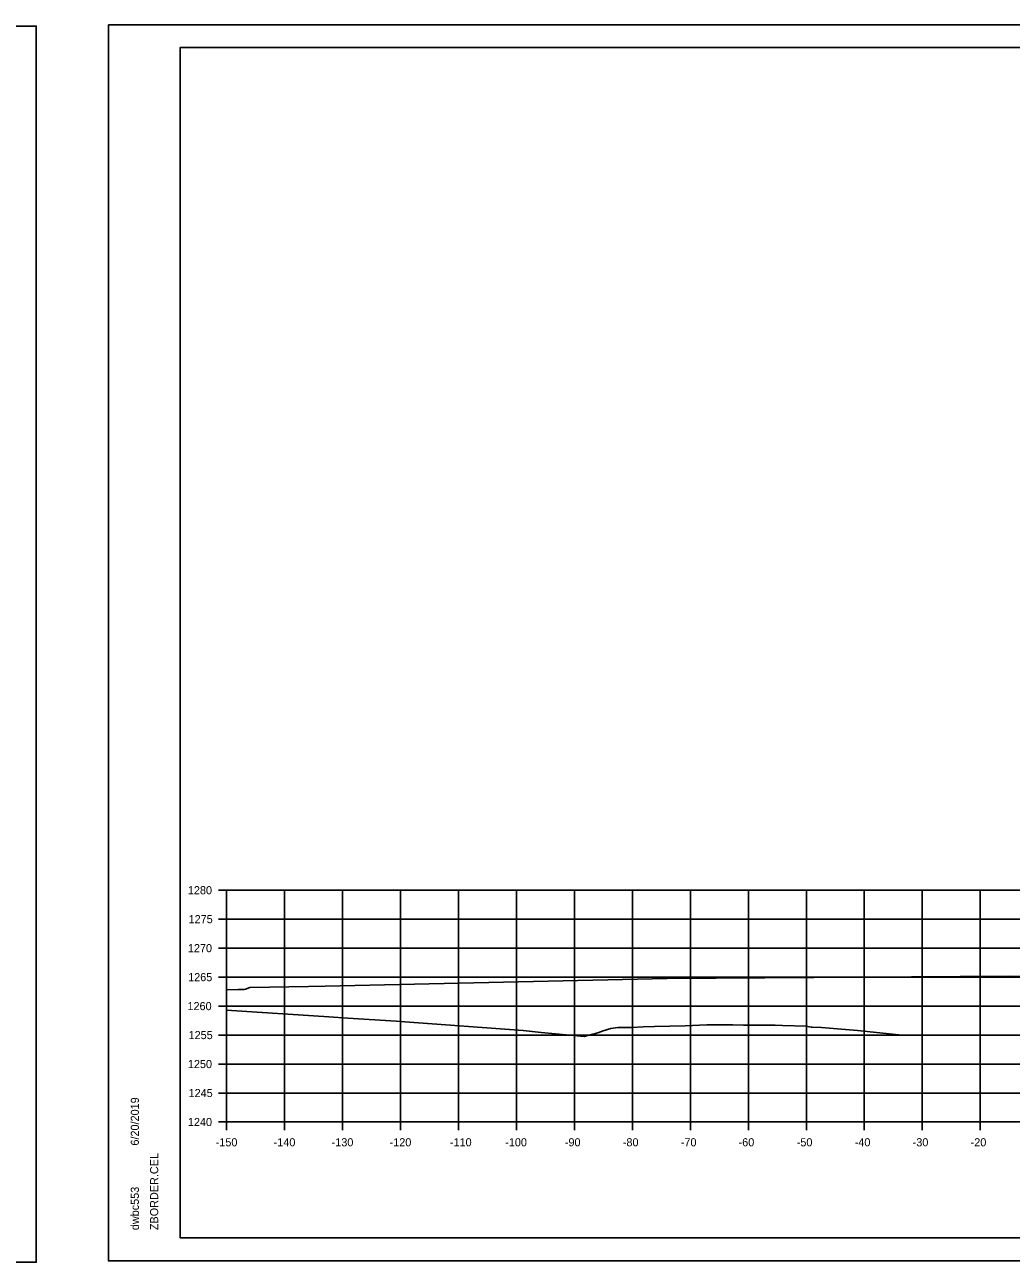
# Model space of a CAD drawing. Extents: x -70 to 701944, y -4 to 666871.
# Drawn here: x 663877.9 to 664048, y 658363.4 to 658577 of the extents above; entities that cross this region are included whole.
import ezdxf

# ---------------------------------------------------------------- set-up
doc = ezdxf.new("R2010")
doc.units = 0
for name, color, linetype in [('R_Axis', 7, 'Continuous'), ('R_Axis Annot', 7, 'Continuous'), ('R_Border', 7, 'Continuous'), ('R_Exist Surface', 7, 'Continuous'), ('R_Fin Surface', 7, 'Continuous'), ('R_Grid', 7, 'Continuous'), ('R_No Plot', 7, 'Continuous')]:
    doc.layers.add(name, color=color, linetype=linetype)

msp = doc.modelspace()

# ---------------------------------------------------------------- linework, layer by layer
at = {"layer": 'R_Axis'}
for p, q in [((663911.28, 658427.65), (663912.68, 658427.65)), ((663912.68, 658387.65), (663912.68, 658427.65)), ((663911.28, 658422.65), (663912.68, 658422.65)), ((663911.28, 658417.65), (663912.68, 658417.65)), ((663911.28, 658412.65), (663912.68, 658412.65)), ((663911.28, 658407.65), (663912.68, 658407.65)), ((663911.28, 658402.65), (663912.68, 658402.65)), ((663911.28, 658397.65), (663912.68, 658397.65)), ((663911.28, 658392.65), (663912.68, 658392.65)), ((663911.28, 658387.65), (663912.68, 658387.65)), ((663912.68, 658387.65), (664212.68, 658387.65)), ((663912.68, 658386.25), (663912.68, 658387.65)), ((663922.68, 658386.25), (663922.68, 658387.65)), ((663932.68, 658386.25), (663932.68, 658387.65)), ((663942.68, 658386.25), (663942.68, 658387.65)), ((663952.68, 658386.25), (663952.68, 658387.65)), ((663962.68, 658386.25), (663962.68, 658387.65)), ((663972.68, 658386.25), (663972.68, 658387.65)), ((663982.68, 658386.25), (663982.68, 658387.65)), ((663992.68, 658386.25), (663992.68, 658387.65)), ((664002.68, 658386.25), (664002.68, 658387.65)), ((664012.68, 658386.25), (664012.68, 658387.65)), ((664022.68, 658386.25), (664022.68, 658387.65)), ((664032.68, 658386.25), (664032.68, 658387.65)), ((664042.68, 658386.25), (664042.68, 658387.65))]:
    msp.add_line(p, q, dxfattribs=at)
at = {"layer": 'R_Border'}
for p, q in [((663904.68, 658573.11), (664220.86, 658573.11)), ((663904.68, 658367.65), (663904.68, 658573.11)), ((663904.68, 658367.65), (663904.68, 658367.65)), ((664220.86, 658367.65), (663904.68, 658367.65))]:
    msp.add_line(p, q, dxfattribs=at)
at = {"layer": 'R_Exist Surface'}
msp.add_lwpolyline([(663912.68, 658406.97), (663930.29, 658405.81), (663933.58, 658405.56), (663941.9, 658405.05), (663943.41, 658404.96), (663963.82, 658403.43), (663966.96, 658403.07), (663974.35, 658402.4), (663976.73, 658403.05), (663977.63, 658403.39), (663978.98, 658403.81), (663980.18, 658403.95), (663982, 658403.97), (663982.64, 658403.98), (663984.54, 658404.05), (663986.49, 658404.11), (663991.79, 658404.23), (663995.51, 658404.39), (663996.39, 658404.39), (663997.38, 658404.41), (663998.17, 658404.41), (663998.46, 658404.41), (664000, 658404.41), (664001.82, 658404.38), (664006.71, 658404.34), (664007.28, 658404.34), (664008.59, 658404.31), (664012.62, 658404.18), (664013.52, 658404.03), (664013.63, 658404.03), (664013.67, 658404.02), (664015.27, 658403.95), (664021.48, 658403.45), (664028.62, 658402.67), (664073.32, 658402.66)], dxfattribs=at)
at = {"layer": 'R_Fin Surface'}
msp.add_lwpolyline([(663912.68, 658410.45), (663914.68, 658410.49), (663915.43, 658410.5), (663915.68, 658410.51), (663915.94, 658410.59), (663916.68, 658410.84), (663926.8, 658411.04), (663929.68, 658411.1), (663988.68, 658412.44), (664047.68, 658412.82), (664051.76, 658412.74), (664060.68, 658412.56), (664061.03, 658412.44), (664061.68, 658412.22), (664062.03, 658412.22), (664062.68, 658412.2), (664082.35, 658411.81), (664098.68, 658411.48)], dxfattribs=at)
at = {"layer": 'R_Grid'}
for p, q in [((663912.68, 658427.65), (664212.68, 658427.65)), ((663912.68, 658387.65), (663912.68, 658427.65)), ((663922.68, 658387.65), (663922.68, 658427.65)), ((663932.68, 658387.65), (663932.68, 658427.65)), ((663942.68, 658387.65), (663942.68, 658427.65)), ((663952.68, 658387.65), (663952.68, 658427.65)), ((663962.68, 658387.65), (663962.68, 658427.65)), ((663972.68, 658387.65), (663972.68, 658427.65)), ((663982.68, 658387.65), (663982.68, 658427.65)), ((663992.68, 658387.65), (663992.68, 658427.65)), ((664002.68, 658387.65), (664002.68, 658427.65)), ((664012.68, 658387.65), (664012.68, 658427.65)), ((664022.68, 658387.65), (664022.68, 658427.65)), ((664032.68, 658387.65), (664032.68, 658427.65)), ((664042.68, 658387.65), (664042.68, 658427.65)), ((663912.68, 658422.65), (664212.68, 658422.65)), ((663912.68, 658417.65), (664212.68, 658417.65)), ((663912.68, 658412.65), (664212.68, 658412.65)), ((663912.68, 658407.65), (664212.68, 658407.65)), ((663912.68, 658402.65), (664212.68, 658402.65)), ((663912.68, 658397.65), (664212.68, 658397.65)), ((663912.68, 658392.65), (664212.68, 658392.65)), ((663912.68, 658387.65), (664212.68, 658387.65))]:
    msp.add_line(p, q, dxfattribs=at)
at = {"layer": 'R_No Plot'}
for p, q in [((663546.51, 658576.78), (663879.84, 658576.78)), ((663892.28, 658577.01), (664225.61, 658577.01)), ((663546.51, 658363.45), (663879.84, 658363.45)), ((663892.28, 658363.67), (664225.61, 658363.67))]:
    msp.add_line(p, q, dxfattribs=at)
for points in [[(663546.5, 658576.78), (663879.84, 658576.78), (663879.84, 658363.44), (663546.5, 658363.44)], [(663892.27, 658577.01), (664225.61, 658577.01), (664225.61, 658363.67), (663892.27, 658363.67)], [(664138.6, 658573.11), (664138.6, 658563.23), (664174.33, 658563.23), (664174.33, 658560.31), (664197.53, 658560.31), (664197.53, 658535.98), (664220.86, 658535.98), (664220.86, 658367.65), (663904.68, 658367.65), (663904.68, 658573.11)]]:
    msp.add_lwpolyline(points, close=True, dxfattribs=at)

# ---------------------------------------------------------------- texts
at = {"layer": 'R_Axis Annot'}
for s, p in [('1280', (663905.99, 658426.95)), ('1275', (663906.11, 658421.95)), ('1270', (663905.99, 658416.95)), ('1265', (663906.04, 658411.95)), ('1260', (663905.92, 658406.95)), ('1255', (663906.11, 658401.95)), ('1250', (663905.99, 658396.95)), ('1245', (663906.11, 658391.95)), ('1240', (663905.99, 658386.95)), ('-150', (663910.79, 658383.45)), ('-140', (663920.79, 658383.45)), ('-130', (663930.79, 658383.45)), ('-120', (663940.79, 658383.45)), ('-110', (663951.19, 658383.45)), ('-100', (663960.73, 658383.45)), ('-90', (663971.02, 658383.45)), ('-80', (663981.02, 658383.45)), ('-70', (663991.02, 658383.45)), ('-60', (664000.99, 658383.45)), ('-50', (664011.02, 658383.45)), ('-40', (664021.02, 658383.45)), ('-30', (664031.02, 658383.45)), ('-20', (664041.02, 658383.45))]:
    msp.add_text(s, height=1.4, dxfattribs=at).set_placement(p)
at = {"layer": 'R_Border'}
for s, p in [('6/20/2019', (663897.54, 658383.58)), ('ZBORDER.CEL', (663900.87, 658368.98)), ('dwbc553', (663897.54, 658368.98))]:
    msp.add_text(s, height=1.4, rotation=90, dxfattribs=at).set_placement(p)

doc.saveas('drawing.dxf')
